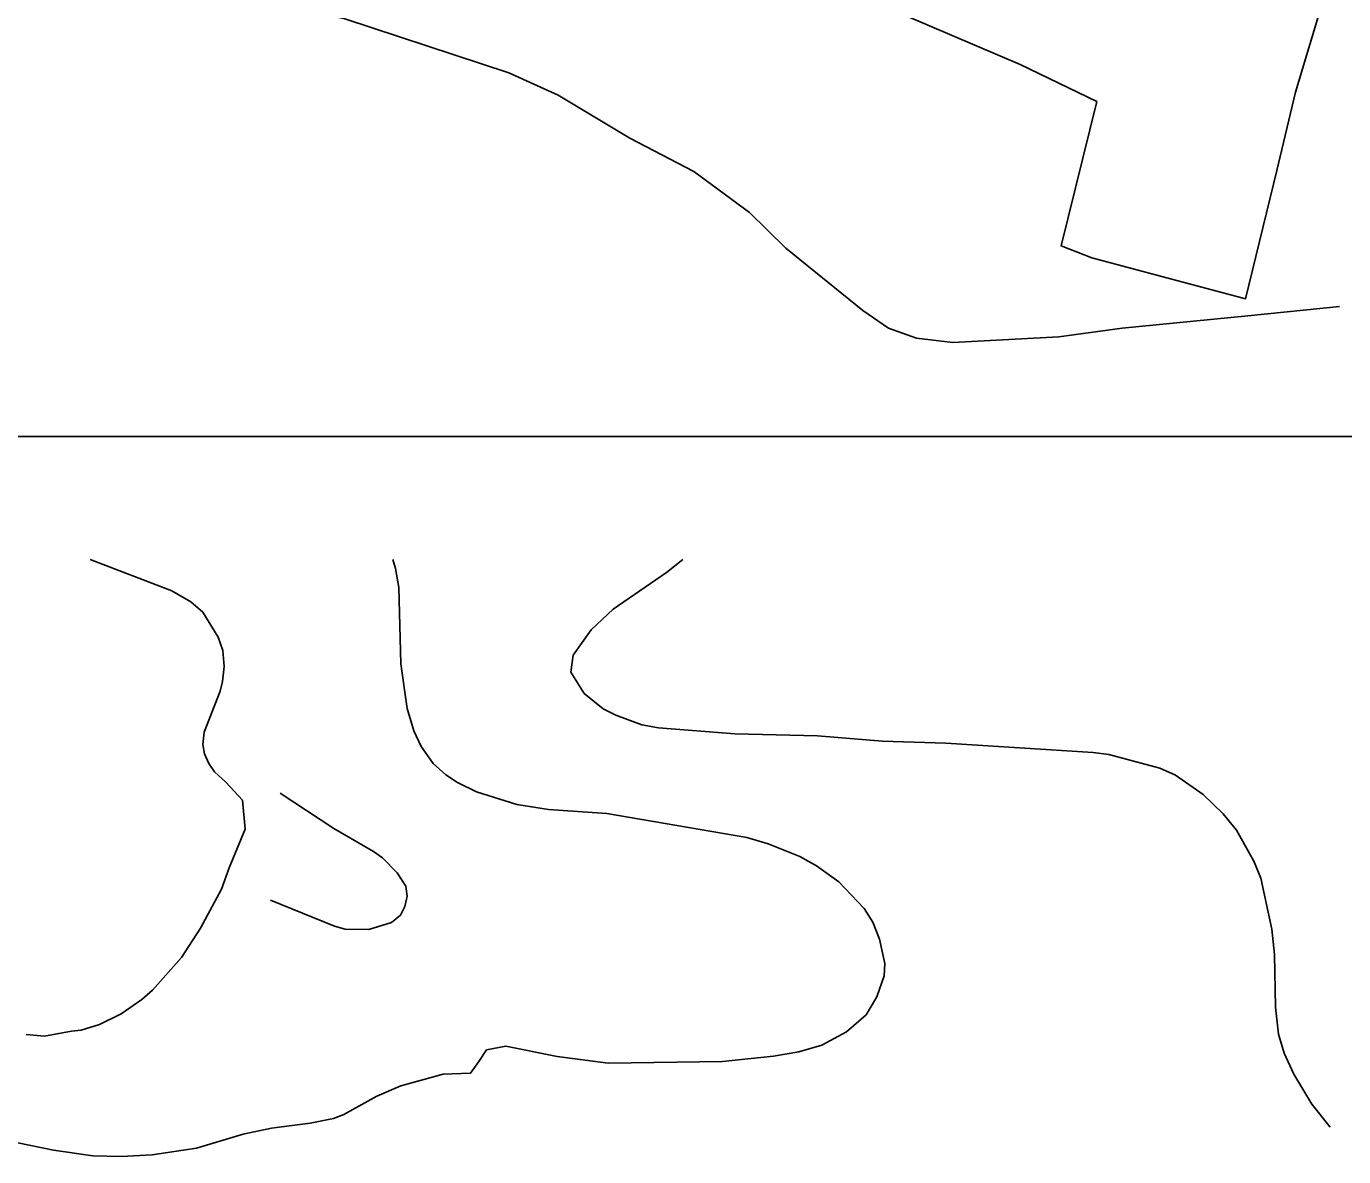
# Model space of a CAD drawing. Extents: x -662500 to -655523, y -1056000 to -1049993.
# Drawn here: x -659498 to -658791, y -1051334 to -1050727 of the extents above; entities that cross this region are included whole.
import ezdxf

# ---------------------------------------------------------------- set-up
doc = ezdxf.new("R2010")
doc.units = 0
for name, color, linetype in [('Vrstva 24', 7, 'Continuous'), ('Vrstva 7', 7, 'Continuous'), ('Vrstva 9', 7, 'Continuous')]:
    doc.layers.add(name, color=color, linetype=linetype)

msp = doc.modelspace()

# ---------------------------------------------------------------- linework, layer by layer
at = {"layer": 'Vrstva 24'}
for points in [[(-658792.84, -1050877.55), (-658842, -1050882.5), (-658909.59, -1050889.03), (-658943.46, -1050893.71), (-659000.46, -1050896.74), (-659020.01, -1050894.53), (-659035.02, -1050889.03), (-659048.78, -1050879.67), (-659090.08, -1050846.07), (-659109.63, -1050827.08), (-659139.65, -1050805.05), (-659174, -1050787), (-659212.5, -1050764), (-659239, -1050752), (-659327, -1050723), (-659366.5, -1050714), (-659458, -1050705.5), (-659491, -1050706), (-659497.95, -1050706.08), (-659496.91, -1050702.49), (-659496.9, -1050702.48), (-659482.54, -1050653.42)], [(-658672.15, -1050735.91), (-658801.51, -1050712.81), (-658816.51, -1050762.37), (-658826.42, -1050804.5), (-658843.22, -1050873.33), (-658925.82, -1050851.31), (-658942.35, -1050844.97), (-658923.19, -1050767.47), (-658964.24, -1050747.5), (-659025.09, -1050721.62), (-659043.81, -1050715.84), (-659044.64, -1050699.59), (-659089.52, -1050681.69), (-659142.52, -1050667.1)]]:
    msp.add_lwpolyline(points, dxfattribs=at)
at = {"layer": 'Vrstva 7'}
for p, q in [((-659463.77, -1051013.4), (-659419.9, -1051030.19)), ((-659299.7, -1051018.15), (-659301.17, -1051013.4)), ((-659297.99, -1051028.4), (-659299.7, -1051018.15)), ((-659154.33, -1051020.29), (-659145.46, -1051013.4)), ((-659182.81, -1051040.08), (-659154.33, -1051020.29)), ((-659419.9, -1051030.19), (-659409.7, -1051036)), ((-659296.99, -1051069.41), (-659297.99, -1051028.4)), ((-659409.7, -1051036), (-659403.32, -1051041.67)), ((-659194.76, -1051051.04), (-659182.81, -1051040.08)), ((-659403.32, -1051041.67), (-659394.96, -1051055.13)), ((-659204.37, -1051064.71), (-659194.76, -1051051.04)), ((-659394.96, -1051055.13), (-659392.55, -1051062.22)), ((-659392.55, -1051062.22), (-659391.84, -1051070.72)), ((-659205.64, -1051073.79), (-659204.37, -1051064.71)), ((-659391.84, -1051070.72), (-659392.69, -1051078.94)), ((-659293.43, -1051093.33), (-659296.99, -1051069.41)), ((-659198.47, -1051085.35), (-659205.64, -1051073.79)), ((-659392.69, -1051078.94), (-659393.96, -1051084.04)), ((-659393.96, -1051084.04), (-659402.61, -1051106.15)), ((-659188.21, -1051093.47), (-659198.47, -1051085.35)), ((-659290.02, -1051105.29), (-659293.43, -1051093.33)), ((-659181.38, -1051096.89), (-659188.21, -1051093.47)), ((-659167.43, -1051102.16), (-659181.38, -1051096.89)), ((-659158.46, -1051103.72), (-659167.43, -1051102.16)), ((-659117.59, -1051107), (-659158.46, -1051103.72)), ((-659402.61, -1051106.15), (-659403.18, -1051112.67)), ((-659286.03, -1051113.69), (-659290.02, -1051105.29)), ((-659073.17, -1051107.99), (-659117.59, -1051107)), ((-659038.29, -1051110.98), (-659073.17, -1051107.99)), ((-659004.26, -1051111.98), (-659038.29, -1051110.98)), ((-659403.18, -1051112.67), (-659402.33, -1051117.77)), ((-659402.33, -1051117.77), (-659400.06, -1051122.87)), ((-659279.48, -1051122.94), (-659286.03, -1051113.69)), ((-658925.1, -1051116.96), (-659004.26, -1051111.98)), ((-658916.7, -1051118.1), (-658925.1, -1051116.96)), ((-659400.06, -1051122.87), (-659396.93, -1051127.35)), ((-659272.79, -1051129.06), (-659279.48, -1051122.94)), ((-658889.22, -1051125.36), (-658916.7, -1051118.1)), ((-659396.93, -1051127.35), (-659390.85, -1051132.93)), ((-659266.53, -1051133.05), (-659272.79, -1051129.06)), ((-658880.96, -1051129.21), (-658889.22, -1051125.36)), ((-658866.01, -1051139.6), (-658880.96, -1051129.21)), ((-659390.85, -1051132.93), (-659382, -1051142.66)), ((-659361.79, -1051138.82), (-659332.87, -1051157.83)), ((-659256.27, -1051138.03), (-659266.53, -1051133.05)), ((-659234.63, -1051144.87), (-659256.27, -1051138.03)), ((-659382, -1051142.66), (-659380.57, -1051158.1)), ((-659217.55, -1051147.57), (-659234.63, -1051144.87)), ((-658855.33, -1051150), (-658866.01, -1051139.6)), ((-659186.22, -1051149.71), (-659217.55, -1051147.57)), ((-659111.05, -1051162.67), (-659186.22, -1051149.71)), ((-658848.21, -1051158.68), (-658855.33, -1051150)), ((-659380.57, -1051158.1), (-659389.18, -1051178.92)), ((-659332.87, -1051157.83), (-659311.52, -1051170.07)), ((-658838.81, -1051175.34), (-658848.21, -1051158.68)), ((-659099.65, -1051166.08), (-659111.05, -1051162.67)), ((-659082.57, -1051172.78), (-659099.65, -1051166.08)), ((-659311.52, -1051170.07), (-659306.68, -1051173.63)), ((-659306.68, -1051173.63), (-659298.84, -1051181.6)), ((-659073.6, -1051177.9), (-659082.57, -1051172.78)), ((-659389.18, -1051178.92), (-659393.26, -1051190.47)), ((-659298.84, -1051181.6), (-659294.15, -1051188.72)), ((-659061.78, -1051186.44), (-659073.6, -1051177.9)), ((-658835.11, -1051184.45), (-658838.81, -1051175.34)), ((-659294.15, -1051188.72), (-659293.58, -1051194.13)), ((-659048.11, -1051200.82), (-659061.78, -1051186.44)), ((-658829.13, -1051211.79), (-658835.11, -1051184.45)), ((-659393.26, -1051190.47), (-659404.45, -1051211.3)), ((-659293.58, -1051194.13), (-659294.79, -1051199.68)), ((-659332.59, -1051210.22), (-659366.9, -1051196.27)), ((-659294.79, -1051199.68), (-659297.09, -1051204.29)), ((-659043.41, -1051208.09), (-659048.11, -1051200.82)), ((-659301.98, -1051208.23), (-659314.08, -1051212.07)), ((-659297.09, -1051204.29), (-659301.98, -1051208.23)), ((-659039.85, -1051217.2), (-659043.41, -1051208.09)), ((-659404.45, -1051211.3), (-659414.66, -1051227.03)), ((-659326.89, -1051211.79), (-659332.59, -1051210.22)), ((-659314.08, -1051212.07), (-659326.89, -1051211.79)), ((-658827.71, -1051225.46), (-658829.13, -1051211.79)), ((-659037.01, -1051230.3), (-659039.85, -1051217.2)), ((-659414.66, -1051227.03), (-659430.24, -1051244.6)), ((-659037.29, -1051236.85), (-659037.01, -1051230.3)), ((-658827.14, -1051253.79), (-658827.71, -1051225.46)), ((-659041.28, -1051248.24), (-659037.29, -1051236.85)), ((-659430.24, -1051244.6), (-659436.06, -1051249.71)), ((-659436.06, -1051249.71), (-659447.11, -1051257.36)), ((-659046.97, -1051257.78), (-659041.28, -1051248.24)), ((-659447.11, -1051257.36), (-659458.73, -1051263.03)), ((-659057.65, -1051267.03), (-659046.97, -1051257.78)), ((-658825.57, -1051268.17), (-658827.14, -1051253.79)), ((-659473.75, -1051266.57), (-659488.21, -1051269.4)), ((-659468.65, -1051266.15), (-659473.75, -1051266.57)), ((-659458.73, -1051263.03), (-659468.65, -1051266.15)), ((-659488.21, -1051269.4), (-659498.13, -1051268.41)), ((-659070.75, -1051274.15), (-659057.65, -1051267.03)), ((-658822.58, -1051278.42), (-658825.57, -1051268.17)), ((-659254.99, -1051282.9), (-659250.97, -1051276.63)), ((-659250.97, -1051276.63), (-659240.61, -1051274.72)), ((-659240.61, -1051274.72), (-659212.99, -1051280.27)), ((-659212.99, -1051280.27), (-659185.65, -1051283.83)), ((-659124.14, -1051282.98), (-659096.81, -1051280.13)), ((-659096.81, -1051280.13), (-659083.14, -1051277.71)), ((-659083.14, -1051277.71), (-659070.75, -1051274.15)), ((-658817.31, -1051289.81), (-658822.58, -1051278.42)), ((-659259.42, -1051289.26), (-659254.99, -1051282.9)), ((-659185.65, -1051283.83), (-659124.14, -1051282.98)), ((-659296.99, -1051296.08), (-659274.21, -1051289.81)), ((-659274.21, -1051289.81), (-659259.42, -1051289.26)), ((-658807.63, -1051305.76), (-658817.31, -1051289.81)), ((-659327.61, -1051311.45), (-659309.81, -1051301.49)), ((-659309.81, -1051301.49), (-659296.99, -1051296.08)), ((-658797.74, -1051318.27), (-658807.63, -1051305.76)), ((-659366.39, -1051318.7), (-659345.69, -1051316.01)), ((-659345.69, -1051316.01), (-659333.16, -1051313.59)), ((-659333.16, -1051313.59), (-659327.61, -1051311.45)), ((-659406.58, -1051329.49), (-659381.68, -1051321.89)), ((-659381.68, -1051321.89), (-659366.39, -1051318.7)), ((-659502.66, -1051326.52), (-659483.39, -1051330.63)), ((-659430.39, -1051333.03), (-659406.58, -1051329.49)), ((-659483.39, -1051330.63), (-659462.41, -1051333.6)), ((-659462.41, -1051333.6), (-659447.11, -1051334.03)), ((-659447.11, -1051334.03), (-659430.39, -1051333.03))]:
    msp.add_line(p, q, dxfattribs=at)
at = {"layer": 'Vrstva 9'}
msp.add_line((-657738.32, -1050947.21), (-661727.53, -1050947.21), dxfattribs=at)

doc.saveas('drawing.dxf')
